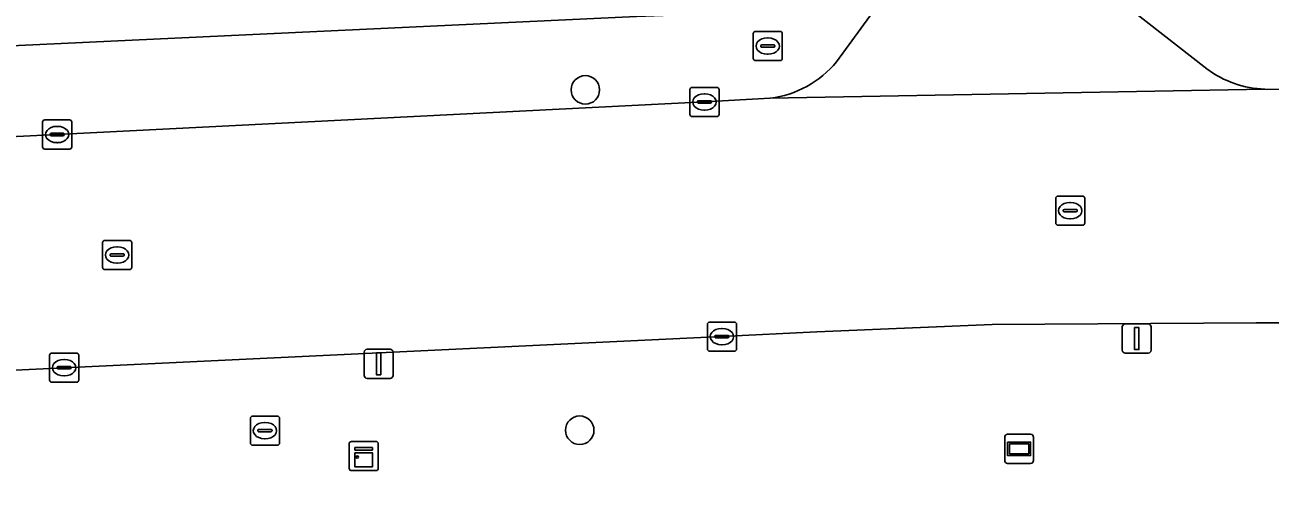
# Model space of a CAD drawing. Extents: x 159053 to 160042, y 380449 to 381423.
# Drawn here: x 159871.83 to 159914.57, y 380865.84 to 380882.35 of the extents above; entities that cross this region are included whole.
import ezdxf

# ---------------------------------------------------------------- set-up
doc = ezdxf.new("R2010")
doc.units = 0
for name, color, linetype in [('IMGEO_Berm_groen', 7, 'Continuous'), ('IMGEO_Boom', 7, 'Continuous'), ('IMGEO_Brandkraan', 7, 'Continuous'), ('IMGEO_Erf', 7, 'Continuous'), ('IMGEO_Kast', 7, 'Continuous'), ('IMGEO_Kolk', 7, 'Continuous'), ('IMGEO_Lichtmast', 7, 'Continuous'), ('IMGEO_Rijbaan_lokaal_open', 7, 'Continuous'), ('IMGEO_Rioolput', 7, 'Continuous'), ('IMGEO_Verklikker', 7, 'Continuous'), ('IMGEO_Voetpad_open', 7, 'Continuous')]:
    doc.layers.add(name, color=color, linetype=linetype)

msp = doc.modelspace()

# ---------------------------------------------------------------- linework, layer by layer
at = {"layer": 'IMGEO_Berm_groen'}
msp.add_lwpolyline([(159959.824, 380861.119), (159960.216, 380871.439), (159957.703, 380871.452), (159941.767, 380871.714), (159929.567, 380871.92), (159916.501, 380872.138), (159915.273, 380872.126), (159914.096, 380872.13), (159905.029, 380872.069), (159899.01, 380871.816), (159895.755, 380871.653), (159873.175, 380870.588), (159865.01, 380870.195), (159860.577, 380869.987), (159853.852, 380869.682), (159851.567, 380869.572), (159840.308, 380868.954), (159835.02, 380868.611), (159808.442, 380866.749), (159790.225, 380865.491)], dxfattribs=at)
at = {"layer": 'IMGEO_Boom'}
for centre in [(159891.067, 380880.118), (159890.874, 380868.442)]:
    msp.add_circle(centre, 0.489, dxfattribs=at)
at = {"layer": 'IMGEO_Brandkraan'}
for p, q in [((159896.826, 380881.194), (159896.826, 380882.046)), ((159896.901, 380882.12), (159897.753, 380882.12)), ((159897.827, 380882.046), (159897.827, 380881.194)), ((159897.085, 380881.614), (159897.085, 380881.626)), ((159897.523, 380881.577), (159897.125, 380881.577)), ((159897.128, 380881.663), (159897.526, 380881.663)), ((159897.314, 380881.9), (159897.339, 380881.9)), ((159897.569, 380881.626), (159897.569, 380881.614)), ((159897.753, 380881.12), (159896.901, 380881.12)), ((159897.337, 380881.34), (159897.312, 380881.34))]:
    msp.add_line(p, q, dxfattribs=at)
for points in [[(159896.826, 380881.194), (159896.826, 380882.046)], [(159896.901, 380882.12), (159897.753, 380882.12)], [(159897.827, 380882.046), (159897.827, 380881.194)], [(159897.753, 380881.12), (159896.901, 380881.12)]]:
    msp.add_lwpolyline(points, dxfattribs=at)
for centre, radius, start, end in [((159896.903, 380882.044), 0.0765, 91.552, 178.448), ((159896.903, 380882.044), 0.0765, 91.552, 178.448), ((159897.751, 380882.044), 0.0765, 1.552, 88.448), ((159897.751, 380882.044), 0.0765, 1.552, 88.448), ((159897.125, 380881.623), 0.0403, 85.8775, 175.7526), ((159897.122, 380881.613), 0.0366, 178.938, 274.7102), ((159897.526, 380881.62), 0.043, 264.8664, 352.4533), ((159897.53, 380881.625), 0.0386, 1.7309, 96.639), ((159896.903, 380881.196), 0.0765, 181.552, 268.448), ((159896.903, 380881.196), 0.0765, 181.552, 268.448), ((159897.751, 380881.196), 0.0765, 271.552, 358.448), ((159897.751, 380881.196), 0.0765, 271.552, 358.448)]:
    msp.add_arc(centre, radius, start, end, dxfattribs=at)
for centre, major_axis, ratio, start_param, end_param in [((159897.313, 380881.62), (-0.387, 0.002), 0.722429, 4.712389, 7.853982), ((159897.338, 380881.62), (-0.39, 0.002), 0.717154, 1.570796, 4.712389)]:
    msp.add_ellipse(centre, major_axis=major_axis, ratio=ratio, start_param=start_param, end_param=end_param, dxfattribs=at)
at = {"layer": 'IMGEO_Erf'}
msp.add_lwpolyline([(159894.849, 380884.999), (159894.765, 380886.33), (159888.88, 380886.051), (159883.147, 380885.779), (159877.413, 380885.507), (159871.679, 380885.235), (159865.945, 380884.963), (159860.212, 380884.691), (159854.478, 380884.419), (159848.594, 380884.14), (159848.676, 380880.559), (159892.824, 380882.63)], dxfattribs=at)
at = {"layer": 'IMGEO_Kast'}
for p, q in [((159882.96, 380867.132), (159882.96, 380867.973)), ((159882.96, 380867.973), (159882.96, 380867.132)), ((159883.035, 380868.057), (159883.876, 380868.057)), ((159883.876, 380868.057), (159883.035, 380868.057)), ((159883.96, 380867.982), (159883.96, 380867.141)), ((159883.96, 380867.141), (159883.96, 380867.982)), ((159883.885, 380867.057), (159883.044, 380867.057)), ((159883.044, 380867.057), (159883.885, 380867.057))]:
    msp.add_line(p, q, dxfattribs=at)
for points in [[(159883.155, 380867.847), (159883.755, 380867.847), (159883.755, 380867.762), (159883.155, 380867.762), (159883.155, 380867.847)], [(159883.155, 380867.672), (159883.755, 380867.672), (159883.755, 380867.183), (159883.155, 380867.183), (159883.155, 380867.672)]]:
    msp.add_lwpolyline(points, dxfattribs=at)
msp.add_circle((159883.239, 380867.521), 0.0377, dxfattribs=at)
for centre, start, end in [((159883.038, 380867.979), 92.4484, 184.2845), ((159883.038, 380867.979), 92.4484, 184.2845), ((159883.882, 380867.979), 2.4484, 94.2845), ((159883.882, 380867.979), 2.4484, 94.2845), ((159883.038, 380867.135), 182.4484, 274.2845), ((159883.038, 380867.135), 182.4484, 274.2845), ((159883.882, 380867.135), 272.4484, 4.2845), ((159883.882, 380867.135), 272.4484, 4.2845)]:
    msp.add_arc(centre, 0.0779, start, end, dxfattribs=at)
at = {"layer": 'IMGEO_Kolk'}
for p, q in [((159894.728, 380880.202), (159895.58, 380880.202)), ((159894.653, 380879.276), (159894.653, 380880.128)), ((159895.141, 380879.982), (159895.166, 380879.982)), ((159895.654, 380880.128), (159895.654, 380879.276)), ((159894.912, 380879.696), (159894.912, 380879.708)), ((159895.35, 380879.659), (159894.952, 380879.659)), ((159894.955, 380879.745), (159895.353, 380879.745)), ((159895.164, 380879.422), (159895.139, 380879.422)), ((159895.396, 380879.708), (159895.396, 380879.696)), ((159872.436, 380878.16), (159872.436, 380879.012)), ((159872.511, 380879.086), (159873.363, 380879.086)), ((159873.437, 380879.012), (159873.437, 380878.16)), ((159895.58, 380879.202), (159894.728, 380879.202)), ((159872.695, 380878.58), (159872.695, 380878.592)), ((159873.133, 380878.543), (159872.735, 380878.543)), ((159872.738, 380878.629), (159873.136, 380878.629)), ((159872.924, 380878.866), (159872.949, 380878.866)), ((159873.179, 380878.592), (159873.179, 380878.58)), ((159873.363, 380878.086), (159872.511, 380878.086)), ((159872.947, 380878.306), (159872.922, 380878.306)), ((159895.254, 380871.227), (159895.254, 380872.079)), ((159895.329, 380872.153), (159896.181, 380872.153)), ((159896.255, 380872.079), (159896.255, 380871.227)), ((159895.513, 380871.647), (159895.513, 380871.659)), ((159895.556, 380871.696), (159895.954, 380871.696)), ((159895.742, 380871.933), (159895.767, 380871.933)), ((159895.997, 380871.659), (159895.997, 380871.647)), ((159895.951, 380871.61), (159895.553, 380871.61)), ((159895.765, 380871.373), (159895.74, 380871.373)), ((159872.674, 380870.162), (159872.674, 380871.014)), ((159872.749, 380871.088), (159873.601, 380871.088)), ((159873.162, 380870.868), (159873.187, 380870.868)), ((159873.675, 380871.014), (159873.675, 380870.162)), ((159896.181, 380871.153), (159895.329, 380871.153)), ((159872.933, 380870.582), (159872.933, 380870.594)), ((159873.371, 380870.545), (159872.973, 380870.545)), ((159872.976, 380870.631), (159873.374, 380870.631)), ((159873.417, 380870.594), (159873.417, 380870.582)), ((159873.601, 380870.088), (159872.749, 380870.088)), ((159873.185, 380870.308), (159873.16, 380870.308))]:
    msp.add_line(p, q, dxfattribs=at)
for points in [[(159894.728, 380880.202), (159895.58, 380880.202)], [(159894.653, 380879.276), (159894.653, 380880.128)], [(159895.654, 380880.128), (159895.654, 380879.276)], [(159872.436, 380878.16), (159872.436, 380879.012)], [(159872.511, 380879.086), (159873.363, 380879.086)], [(159873.437, 380879.012), (159873.437, 380878.16)], [(159895.58, 380879.202), (159894.728, 380879.202)], [(159873.363, 380878.086), (159872.511, 380878.086)], [(159895.254, 380871.227), (159895.254, 380872.079)], [(159895.329, 380872.153), (159896.181, 380872.153)], [(159896.255, 380872.079), (159896.255, 380871.227)], [(159872.674, 380870.162), (159872.674, 380871.014)], [(159872.749, 380871.088), (159873.601, 380871.088)], [(159873.675, 380871.014), (159873.675, 380870.162)], [(159896.181, 380871.153), (159895.329, 380871.153)], [(159873.601, 380870.088), (159872.749, 380870.088)]]:
    msp.add_lwpolyline(points, dxfattribs=at)
for centre, radius, start, end in [((159894.73, 380880.126), 0.0765, 91.552, 178.448), ((159894.73, 380880.126), 0.0765, 91.552, 178.448), ((159895.578, 380880.126), 0.0765, 1.552, 88.448), ((159895.578, 380880.126), 0.0765, 1.552, 88.448), ((159894.952, 380879.705), 0.0403, 85.8775, 175.7526), ((159894.949, 380879.695), 0.0366, 178.938, 274.7102), ((159895.353, 380879.702), 0.043, 264.8664, 352.4533), ((159895.357, 380879.707), 0.0386, 1.7309, 96.639), ((159872.513, 380879.01), 0.0765, 91.552, 178.448), ((159872.513, 380879.01), 0.0765, 91.552, 178.448), ((159873.361, 380879.01), 0.0765, 1.552, 88.448), ((159873.361, 380879.01), 0.0765, 1.552, 88.448), ((159894.73, 380879.278), 0.0765, 181.552, 268.448), ((159894.73, 380879.278), 0.0765, 181.552, 268.448), ((159895.578, 380879.278), 0.0765, 271.552, 358.448), ((159895.578, 380879.278), 0.0765, 271.552, 358.448), ((159872.735, 380878.589), 0.0403, 85.8775, 175.7526), ((159872.732, 380878.579), 0.0366, 178.938, 274.7102), ((159873.136, 380878.586), 0.043, 264.8664, 352.4533), ((159873.14, 380878.591), 0.0386, 1.7309, 96.639), ((159872.513, 380878.162), 0.0765, 181.552, 268.448), ((159872.513, 380878.162), 0.0765, 181.552, 268.448), ((159873.361, 380878.162), 0.0765, 271.552, 358.448), ((159873.361, 380878.162), 0.0765, 271.552, 358.448), ((159895.331, 380872.077), 0.0765, 91.552, 178.448), ((159895.331, 380872.077), 0.0765, 91.552, 178.448), ((159896.179, 380872.077), 0.0765, 1.552, 88.448), ((159896.179, 380872.077), 0.0765, 1.552, 88.448), ((159895.553, 380871.656), 0.0403, 85.8775, 175.7526), ((159895.55, 380871.646), 0.0366, 178.938, 274.7102), ((159895.954, 380871.653), 0.043, 264.8664, 352.4533), ((159895.958, 380871.658), 0.0386, 1.7309, 96.639), ((159895.331, 380871.229), 0.0765, 181.552, 268.448), ((159895.331, 380871.229), 0.0765, 181.552, 268.448), ((159896.179, 380871.229), 0.0765, 271.552, 358.448), ((159896.179, 380871.229), 0.0765, 271.552, 358.448), ((159872.751, 380871.012), 0.0765, 91.552, 178.448), ((159872.751, 380871.012), 0.0765, 91.552, 178.448), ((159873.599, 380871.012), 0.0765, 1.552, 88.448), ((159873.599, 380871.012), 0.0765, 1.552, 88.448), ((159872.973, 380870.591), 0.0403, 85.8775, 175.7526), ((159872.97, 380870.581), 0.0366, 178.938, 274.7102), ((159873.374, 380870.588), 0.043, 264.8664, 352.4533), ((159873.378, 380870.593), 0.0386, 1.7309, 96.639), ((159872.751, 380870.164), 0.0765, 181.552, 268.448), ((159872.751, 380870.164), 0.0765, 181.552, 268.448), ((159873.599, 380870.164), 0.0765, 271.552, 358.448), ((159873.599, 380870.164), 0.0765, 271.552, 358.448)]:
    msp.add_arc(centre, radius, start, end, dxfattribs=at)
for centre, major_axis, ratio, start_param, end_param in [((159895.14, 380879.702), (-0.387, 0.002), 0.722429, 4.712389, 7.853982), ((159895.165, 380879.702), (-0.39, 0.002), 0.717154, 1.570796, 4.712389), ((159872.923, 380878.586), (-0.387, 0.002), 0.722429, 4.712389, 7.853982), ((159872.948, 380878.586), (-0.39, 0.002), 0.717154, 1.570796, 4.712389), ((159895.741, 380871.653), (-0.387, 0.002), 0.722429, 4.712389, 7.853982), ((159895.766, 380871.653), (-0.39, 0.002), 0.717154, 1.570796, 4.712389), ((159873.161, 380870.588), (-0.387, 0.002), 0.722429, 4.712389, 7.853982), ((159873.186, 380870.588), (-0.39, 0.002), 0.717154, 1.570796, 4.712389)]:
    msp.add_ellipse(centre, major_axis=major_axis, ratio=ratio, start_param=start_param, end_param=end_param, dxfattribs=at)
at = {"layer": 'IMGEO_Lichtmast'}
for p, q in [((159909.597, 380872.086), (159910.387, 380872.086)), ((159910.387, 380872.086), (159909.597, 380872.086)), ((159909.497, 380871.186), (159909.497, 380871.986)), ((159909.497, 380871.986), (159909.497, 380871.186)), ((159910.487, 380871.986), (159910.487, 380871.186)), ((159910.487, 380871.186), (159910.487, 380871.986)), ((159883.574, 380871.222), (159884.364, 380871.222)), ((159884.364, 380871.222), (159883.574, 380871.222)), ((159883.474, 380870.322), (159883.474, 380871.122)), ((159883.474, 380871.122), (159883.474, 380870.322)), ((159884.464, 380871.122), (159884.464, 380870.322)), ((159884.464, 380870.322), (159884.464, 380871.122)), ((159910.387, 380871.086), (159909.597, 380871.086)), ((159909.597, 380871.086), (159910.387, 380871.086)), ((159884.364, 380870.222), (159883.574, 380870.222)), ((159883.574, 380870.222), (159884.364, 380870.222))]:
    msp.add_line(p, q, dxfattribs=at)
for points in [[(159909.917, 380871.961), (159910.067, 380871.961), (159910.067, 380871.211), (159909.917, 380871.211), (159909.917, 380871.961)], [(159883.894, 380871.097), (159884.044, 380871.097), (159884.044, 380870.347), (159883.894, 380870.347), (159883.894, 380871.097)]]:
    msp.add_lwpolyline(points, dxfattribs=at)
for centre, start, end in [((159909.597, 380871.986), 90, 180), ((159909.597, 380871.986), 90, 180), ((159910.387, 380871.986), 0, 90), ((159910.387, 380871.986), 360, 90), ((159883.574, 380871.122), 90, 180), ((159883.574, 380871.122), 90, 180), ((159884.364, 380871.122), 0, 90), ((159884.364, 380871.122), 360, 90), ((159909.597, 380871.186), 180, 270), ((159909.597, 380871.186), 180, 270), ((159910.387, 380871.186), 270, 0), ((159910.387, 380871.186), 270, 0), ((159883.574, 380870.322), 180, 270), ((159883.574, 380870.322), 180, 270), ((159884.364, 380870.322), 270, 0), ((159884.364, 380870.322), 270, 0)]:
    msp.add_arc(centre, 0.1, start, end, dxfattribs=at)
at = {"layer": 'IMGEO_Rijbaan_lokaal_open'}
for points in [[(159901.577, 380883.657), (159901.054, 380882.944), (159899.69, 380881.084)], [(159912.403, 380880.837), (159909.38, 380883.198)], [(159954.179, 380879.598), (159953.289, 380879.613), (159941.896, 380879.762), (159922.563, 380880.014), (159915.249, 380880.125), (159914.392, 380880.141), (159897.41, 380879.832), (159895.154, 380879.702), (159872.937, 380878.586), (159864.572, 380878.18), (159865.01, 380870.195), (159873.175, 380870.588), (159895.755, 380871.653), (159899.01, 380871.816), (159905.029, 380872.069), (159914.096, 380872.13), (159915.273, 380872.126), (159916.501, 380872.138), (159929.567, 380871.92), (159941.767, 380871.714), (159957.703, 380871.452), (159957.782, 380877.386)], [(159897.41, 380879.832), (159914.392, 380880.141)]]:
    msp.add_lwpolyline(points, dxfattribs=at)
for centre, radius, start, end in [((159896.988, 380883.302), 3.496, 276.9295, 320.6149), ((159914.501, 380883.643), 3.504, 233.2137, 268.2139)]:
    msp.add_arc(centre, radius, start, end, dxfattribs=at)
at = {"layer": 'IMGEO_Rioolput'}
for p, q in [((159907.21, 380875.548), (159907.21, 380876.4)), ((159907.285, 380876.474), (159908.137, 380876.474)), ((159908.211, 380876.4), (159908.211, 380875.548)), ((159907.469, 380875.968), (159907.469, 380875.98)), ((159907.907, 380875.931), (159907.509, 380875.931)), ((159907.512, 380876.017), (159907.91, 380876.017)), ((159907.698, 380876.254), (159907.723, 380876.254)), ((159907.953, 380875.98), (159907.953, 380875.968)), ((159907.721, 380875.694), (159907.696, 380875.694)), ((159908.137, 380875.474), (159907.285, 380875.474)), ((159874.493, 380874.027), (159874.493, 380874.879)), ((159874.568, 380874.953), (159875.42, 380874.953)), ((159874.981, 380874.733), (159875.006, 380874.733)), ((159875.494, 380874.879), (159875.494, 380874.027)), ((159874.752, 380874.447), (159874.752, 380874.459)), ((159875.19, 380874.41), (159874.792, 380874.41)), ((159874.795, 380874.496), (159875.193, 380874.496)), ((159875.236, 380874.459), (159875.236, 380874.447)), ((159875.42, 380873.953), (159874.568, 380873.953)), ((159875.004, 380874.173), (159874.979, 380874.173)), ((159879.568, 380868.003), (159879.568, 380868.855)), ((159879.643, 380868.929), (159880.495, 380868.929)), ((159880.056, 380868.709), (159880.081, 380868.709)), ((159880.569, 380868.855), (159880.569, 380868.003)), ((159879.827, 380868.423), (159879.827, 380868.435)), ((159880.265, 380868.386), (159879.867, 380868.386)), ((159879.87, 380868.472), (159880.268, 380868.472)), ((159880.311, 380868.435), (159880.311, 380868.423)), ((159880.495, 380867.929), (159879.643, 380867.929)), ((159880.079, 380868.149), (159880.054, 380868.149))]:
    msp.add_line(p, q, dxfattribs=at)
for points in [[(159907.21, 380875.548), (159907.21, 380876.4)], [(159907.285, 380876.474), (159908.137, 380876.474)], [(159908.211, 380876.4), (159908.211, 380875.548)], [(159908.137, 380875.474), (159907.285, 380875.474)], [(159874.493, 380874.027), (159874.493, 380874.879)], [(159874.568, 380874.953), (159875.42, 380874.953)], [(159875.494, 380874.879), (159875.494, 380874.027)], [(159875.42, 380873.953), (159874.568, 380873.953)], [(159879.568, 380868.003), (159879.568, 380868.855)], [(159879.643, 380868.929), (159880.495, 380868.929)], [(159880.569, 380868.855), (159880.569, 380868.003)], [(159880.495, 380867.929), (159879.643, 380867.929)]]:
    msp.add_lwpolyline(points, dxfattribs=at)
for centre, radius, start, end in [((159907.287, 380876.398), 0.0765, 91.552, 178.448), ((159907.287, 380876.398), 0.0765, 91.552, 178.448), ((159908.135, 380876.398), 0.0765, 1.552, 88.448), ((159908.135, 380876.398), 0.0765, 1.552, 88.448), ((159907.509, 380875.977), 0.0403, 85.8775, 175.7526), ((159907.506, 380875.967), 0.0366, 178.938, 274.7102), ((159907.91, 380875.974), 0.043, 264.8664, 352.4533), ((159907.914, 380875.979), 0.0386, 1.7309, 96.639), ((159907.287, 380875.55), 0.0765, 181.552, 268.448), ((159907.287, 380875.55), 0.0765, 181.552, 268.448), ((159908.135, 380875.55), 0.0765, 271.552, 358.448), ((159908.135, 380875.55), 0.0765, 271.552, 358.448), ((159874.57, 380874.877), 0.0765, 91.552, 178.448), ((159874.57, 380874.877), 0.0765, 91.552, 178.448), ((159875.418, 380874.877), 0.0765, 1.552, 88.448), ((159875.418, 380874.877), 0.0765, 1.552, 88.448), ((159874.792, 380874.456), 0.0403, 85.8775, 175.7526), ((159874.789, 380874.446), 0.0366, 178.938, 274.7102), ((159875.193, 380874.453), 0.043, 264.8664, 352.4533), ((159875.197, 380874.458), 0.0386, 1.7309, 96.639), ((159874.57, 380874.029), 0.0765, 181.552, 268.448), ((159874.57, 380874.029), 0.0765, 181.552, 268.448), ((159875.418, 380874.029), 0.0765, 271.552, 358.448), ((159875.418, 380874.029), 0.0765, 271.552, 358.448), ((159879.645, 380868.853), 0.0765, 91.552, 178.448), ((159879.645, 380868.853), 0.0765, 91.552, 178.448), ((159880.493, 380868.853), 0.0765, 1.552, 88.448), ((159880.493, 380868.853), 0.0765, 1.552, 88.448), ((159879.867, 380868.432), 0.0403, 85.8775, 175.7526), ((159879.864, 380868.422), 0.0366, 178.938, 274.7102), ((159880.268, 380868.429), 0.043, 264.8664, 352.4533), ((159880.272, 380868.434), 0.0386, 1.7309, 96.639), ((159879.645, 380868.005), 0.0765, 181.552, 268.448), ((159879.645, 380868.005), 0.0765, 181.552, 268.448), ((159880.493, 380868.005), 0.0765, 271.552, 358.448), ((159880.493, 380868.005), 0.0765, 271.552, 358.448)]:
    msp.add_arc(centre, radius, start, end, dxfattribs=at)
for centre, major_axis, ratio, start_param, end_param in [((159907.697, 380875.974), (-0.387, 0.002), 0.722429, 4.712389, 7.853982), ((159907.722, 380875.974), (-0.39, 0.002), 0.717154, 1.570796, 4.712389), ((159874.98, 380874.453), (-0.387, 0.002), 0.722429, 4.712389, 7.853982), ((159875.005, 380874.453), (-0.39, 0.002), 0.717154, 1.570796, 4.712389), ((159880.055, 380868.429), (-0.387, 0.002), 0.722429, 4.712389, 7.853982), ((159880.08, 380868.429), (-0.39, 0.002), 0.717154, 1.570796, 4.712389)]:
    msp.add_ellipse(centre, major_axis=major_axis, ratio=ratio, start_param=start_param, end_param=end_param, dxfattribs=at)
at = {"layer": 'IMGEO_Verklikker'}
for p, q in [((159905.561, 380868.304), (159906.351, 380868.304)), ((159906.351, 380868.304), (159905.561, 380868.304)), ((159905.461, 380867.404), (159905.461, 380868.204)), ((159905.461, 380868.204), (159905.461, 380867.404)), ((159906.451, 380868.204), (159906.451, 380867.404)), ((159906.451, 380867.404), (159906.451, 380868.204)), ((159906.351, 380867.304), (159905.561, 380867.304)), ((159905.561, 380867.304), (159906.351, 380867.304))]:
    msp.add_line(p, q, dxfattribs=at)
for points in [[(159905.562, 380868.036), (159906.35, 380868.036), (159906.35, 380867.572), (159905.562, 380867.572), (159905.562, 380868.036)], [(159905.627, 380867.971), (159905.627, 380867.637), (159906.285, 380867.637), (159906.285, 380867.971), (159905.627, 380867.971)]]:
    msp.add_lwpolyline(points, dxfattribs=at)
for centre, start, end in [((159905.561, 380868.204), 90, 180), ((159905.561, 380868.204), 90, 180), ((159906.351, 380868.204), 0, 90), ((159906.351, 380868.204), 360, 90), ((159905.561, 380867.404), 180, 270), ((159905.561, 380867.404), 180, 270), ((159906.351, 380867.404), 270, 0), ((159906.351, 380867.404), 270, 0)]:
    msp.add_arc(centre, 0.1, start, end, dxfattribs=at)
at = {"layer": 'IMGEO_Voetpad_open'}
for points in [[(159909.38, 380883.198), (159912.403, 380880.837)], [(159899.69, 380881.084), (159901.054, 380882.944), (159892.824, 380882.63), (159848.676, 380880.559), (159844.376, 380880.297)], [(159849.799, 380877.499), (159851.008, 380877.546), (159860.164, 380877.998), (159864.572, 380878.18), (159872.937, 380878.586), (159895.154, 380879.702), (159897.41, 380879.832)], [(159914.392, 380880.141), (159915.249, 380880.125), (159922.563, 380880.014), (159941.896, 380879.762), (159953.289, 380879.613), (159954.179, 380879.598)]]:
    msp.add_lwpolyline(points, dxfattribs=at)
for centre, radius, start, end in [((159896.988, 380883.302), 3.496, 276.9295, 320.6149), ((159914.501, 380883.643), 3.504, 233.2137, 268.2139)]:
    msp.add_arc(centre, radius, start, end, dxfattribs=at)

doc.saveas('drawing.dxf')
